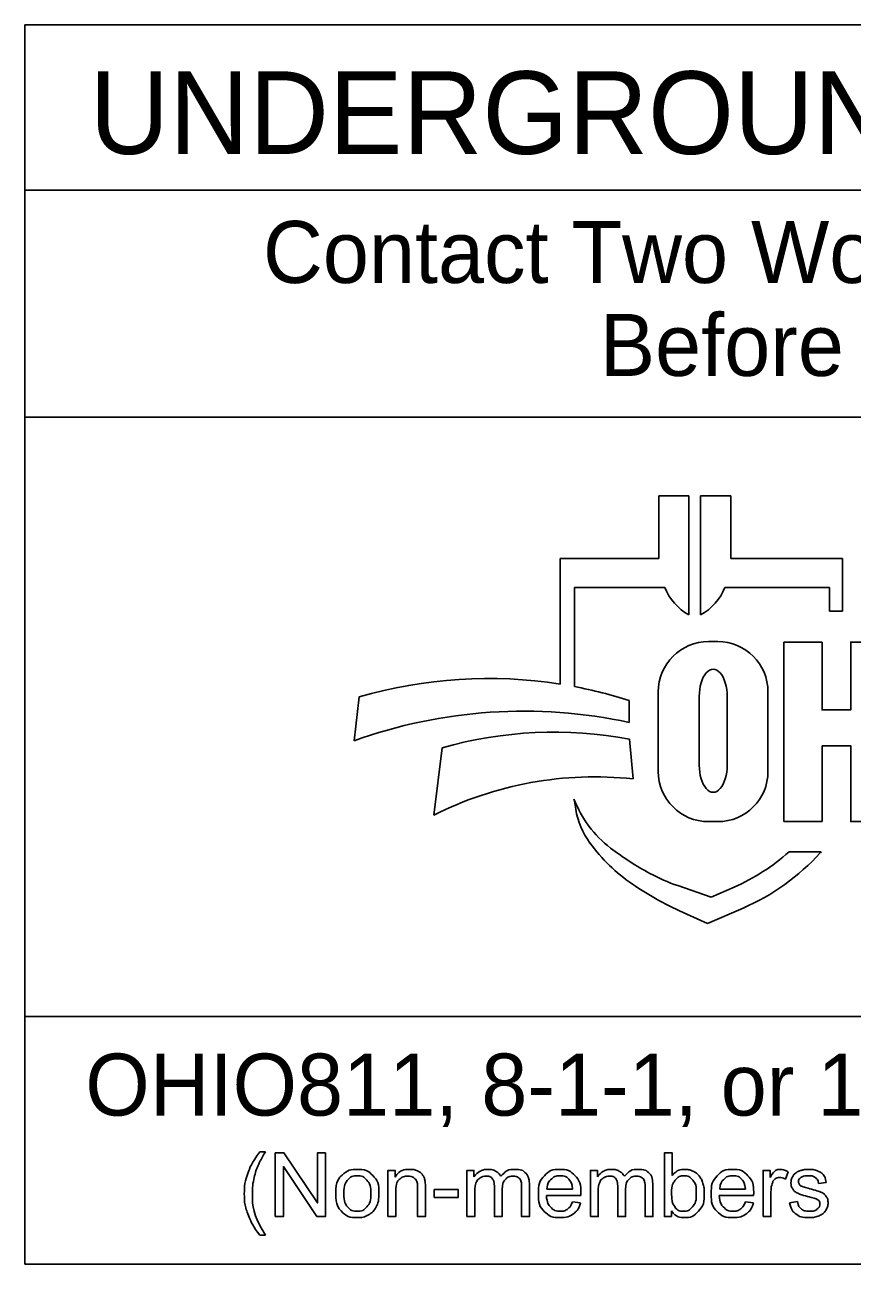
# Model space of a CAD drawing. Extents: x -37878.7 to -37844.7, y -19791.4 to -19769.4.
# Drawn here: x -37876.128 to -37874.124, y -19786.958 to -19783.958 of the extents above; entities that cross this region are included whole.
import ezdxf

# ---------------------------------------------------------------- set-up
doc = ezdxf.new("R2010")
doc.units = 0
doc.layers.add('SH_Data', color=7, linetype='Continuous')

msp = doc.modelspace()

# ---------------------------------------------------------------- linework, layer by layer
at = {"layer": 'SH_Data'}
for p, q in [((-37876.1278, -19783.9577), (-37871.3778, -19783.9577)), ((-37876.1278, -19786.9577), (-37876.1278, -19783.9577)), ((-37876.1278, -19784.3577), (-37871.3778, -19784.3577)), ((-37876.1278, -19784.9077), (-37871.3778, -19784.9077)), ((-37874.5196, -19785.0981), (-37874.5925, -19785.0981)), ((-37874.5925, -19785.0981), (-37874.5925, -19785.2496)), ((-37874.5196, -19785.3861), (-37874.5196, -19785.0981)), ((-37874.4185, -19785.0981), (-37874.4914, -19785.0981)), ((-37874.4914, -19785.0981), (-37874.4914, -19785.3861)), ((-37874.4185, -19785.2496), (-37874.4185, -19785.0981)), ((-37874.5925, -19785.2496), (-37874.8314, -19785.2496)), ((-37874.8314, -19785.2496), (-37874.8314, -19785.5536)), ((-37874.1479, -19785.2496), (-37874.4185, -19785.2496)), ((-37874.1479, -19785.377), (-37874.1479, -19785.2496)), ((-37874.7971, -19785.5596), (-37874.7971, -19785.3194)), ((-37874.7971, -19785.3194), (-37874.5783, -19785.3194)), ((-37874.4327, -19785.3194), (-37874.1796, -19785.3194)), ((-37874.1796, -19785.3194), (-37874.1796, -19785.377)), ((-37874.1796, -19785.377), (-37874.1479, -19785.377)), ((-37874.4499, -19785.4507), (-37874.4724, -19785.4507)), ((-37874.1973, -19785.452), (-37874.2896, -19785.452)), ((-37874.2896, -19785.452), (-37874.2896, -19785.8865)), ((-37875.3179, -19785.5847), (-37875.3306, -19785.6908)), ((-37874.6643, -19785.6462), (-37874.6643, -19785.5935)), ((-37874.5939, -19785.5722), (-37874.5939, -19785.765)), ((-37874.4949, -19785.7496), (-37874.4949, -19785.5834)), ((-37874.4272, -19785.5834), (-37874.4272, -19785.7496)), ((-37874.3284, -19785.765), (-37874.3284, -19785.5722)), ((-37875.1173, -19785.7076), (-37875.1372, -19785.8708)), ((-37874.6551, -19785.783), (-37874.6636, -19785.6867)), ((-37874.1973, -19785.8865), (-37874.1973, -19785.7028)), ((-37874.798, -19785.8319), (-37874.7939, -19785.8562)), ((-37874.4724, -19785.8865), (-37874.4499, -19785.8865)), ((-37874.2896, -19785.8865), (-37874.1973, -19785.8865)), ((-37874.1995, -19785.9592), (-37874.2774, -19785.9592)), ((-37874.2016, -19785.9617), (-37874.1995, -19785.9592)), ((-37874.4662, -19786.0691), (-37874.5469, -19786.0412)), ((-37874.4105, -19786.0449), (-37874.4662, -19786.0691)), ((-37874.4744, -19786.1329), (-37874.3885, -19786.0956)), ((-37874.5251, -19786.1106), (-37874.4744, -19786.1329)), ((-37871.3778, -19786.3577), (-37876.1278, -19786.3577)), ((-37871.3778, -19786.9577), (-37876.1278, -19786.9577))]:
    msp.add_line(p, q, dxfattribs=at)
for points in [[(-37874.1973, -19785.7028), (-37874.1281, -19785.7028), (-37874.1281, -19785.8865), (-37874.0358, -19785.8865), (-37874.0358, -19785.452), (-37874.1281, -19785.452), (-37874.1281, -19785.6159), (-37874.1973, -19785.6159), (-37874.1973, -19785.452)], [(-37875.5588, -19786.6857), (-37875.5453, -19786.6857)], [(-37875.5212, -19786.8423), (-37875.5212, -19786.6883), (-37875.5003, -19786.6883), (-37875.4193, -19786.8093), (-37875.4193, -19786.6883), (-37875.3998, -19786.6883), (-37875.3998, -19786.8423), (-37875.4206, -19786.8423), (-37875.5017, -19786.7214), (-37875.5017, -19786.8423), (-37875.5212, -19786.8423)], [(-37874.5617, -19786.8423), (-37874.5792, -19786.8423), (-37874.5792, -19786.6883), (-37874.5603, -19786.6883), (-37874.5603, -19786.7432)], [(-37875.2484, -19786.8423), (-37875.2484, -19786.7307), (-37875.2313, -19786.7307), (-37875.2313, -19786.7466)], [(-37875.0572, -19786.8423), (-37875.0572, -19786.7307), (-37875.0403, -19786.7307), (-37875.0403, -19786.7465)], [(-37874.7583, -19786.8423), (-37874.7583, -19786.7307), (-37874.7414, -19786.7307), (-37874.7414, -19786.7465)], [(-37874.3401, -19786.8423), (-37874.3401, -19786.7307), (-37874.3231, -19786.7307), (-37874.3231, -19786.7476)], [(-37874.2795, -19786.7343), (-37874.2861, -19786.7518)], [(-37874.1873, -19786.7596), (-37874.2058, -19786.762)], [(-37875.2295, -19786.7814), (-37875.2295, -19786.8423), (-37875.2484, -19786.8423)], [(-37875.1578, -19786.7737), (-37875.1578, -19786.8423), (-37875.1766, -19786.8423), (-37875.1766, -19786.7745)], [(-37875.1363, -19786.7961), (-37875.1363, -19786.7771), (-37875.0781, -19786.7771), (-37875.0781, -19786.7961), (-37875.1363, -19786.7961)], [(-37875.0383, -19786.7845), (-37875.0383, -19786.8423), (-37875.0572, -19786.8423)], [(-37874.972, -19786.7775), (-37874.972, -19786.8423), (-37874.9909, -19786.8423), (-37874.9909, -19786.7699)], [(-37874.9059, -19786.7657), (-37874.9059, -19786.8423), (-37874.9248, -19786.8423), (-37874.9248, -19786.7721)], [(-37874.7815, -19786.7914), (-37874.8648, -19786.7914)], [(-37874.8637, -19786.7759), (-37874.8014, -19786.7759)], [(-37874.7394, -19786.7845), (-37874.7394, -19786.8423), (-37874.7583, -19786.8423)], [(-37874.6731, -19786.7775), (-37874.6731, -19786.8423), (-37874.692, -19786.8423), (-37874.692, -19786.7699)], [(-37874.607, -19786.7657), (-37874.607, -19786.8423), (-37874.6259, -19786.8423), (-37874.6259, -19786.7721)], [(-37874.3631, -19786.7914), (-37874.4463, -19786.7914)], [(-37874.4453, -19786.7759), (-37874.3829, -19786.7759)], [(-37874.3212, -19786.7839), (-37874.3212, -19786.8423), (-37874.3401, -19786.8423)], [(-37874.8016, -19786.8063), (-37874.7821, -19786.8088)], [(-37874.3831, -19786.8063), (-37874.3636, -19786.8088)], [(-37874.2759, -19786.809), (-37874.2572, -19786.8061)], [(-37874.5617, -19786.8284), (-37874.5617, -19786.8423)], [(-37875.5453, -19786.8876), (-37875.5588, -19786.8876)]]:
    msp.add_lwpolyline(points, dxfattribs=at)
for centre, radius, start, end in [((-37874.4543, -19785.2695), 0.1337, 201.9296, 240.7469), ((-37874.5567, -19785.2695), 0.1337, 299.2531, 338.0704), ((-37874.4724, -19785.5722), 0.1215, 90, 180), ((-37874.4499, -19785.5722), 0.1215, 0, 90), ((-37875.0054, -19786.6522), 1.1123, 81.0007, 106.3144), ((-37875.0054, -19786.6522), 1.1123, 72.1402, 79.2074), ((-37874.9198, -19786.8303), 1.2113, 77.8238, 109.8274), ((-37874.8458, -19786.6642), 0.9943, 79.44, 105.8467), ((-37874.4724, -19785.765), 0.1215, 180, 270), ((-37874.4499, -19785.765), 0.1215, 270, 0), ((-37874.748, -19786.6413), 0.8633, 83.8248, 116.8021), ((-37874.5436, -19785.7339), 0.2727, 201.0457, 232.5314), ((-37874.602, -19785.8235), 0.1947, 189.6817, 216.0884), ((-37874.4205, -19785.6911), 0.4193, 216.0884, 235.7167), ((-37874.2821, -19785.3928), 0.7025, 232.5314, 241.794), ((-37874.6052, -19785.5961), 0.4892, 293.4582, 312.0712), ((-37874.6052, -19785.5961), 0.5445, 293.4582, 317.8286), ((-37874.3977, -19785.6085), 0.4578, 241.794, 250.9821), ((-37874.1943, -19785.3594), 0.8207, 235.7167, 246.2325)]:
    msp.add_arc(centre, radius, start, end, dxfattribs=at)
for centre, start_param, end_param in [((-37874.461, -19785.5834), 4.712389, 7.853982), ((-37874.461, -19785.7496), 1.570796, 4.712389)]:
    msp.add_ellipse(centre, major_axis=(0, 0.0657), ratio=0.514403, start_param=start_param, end_param=end_param, dxfattribs=at)
for points in [[(-37875.5588, -19786.8876), (-37875.5745, -19786.8679), (-37875.5853, -19786.8414), (-37875.5962, -19786.8149), (-37875.5962, -19786.7866), (-37875.5962, -19786.7616), (-37875.5881, -19786.7387), (-37875.5786, -19786.7121), (-37875.5588, -19786.6857)], [(-37875.5453, -19786.6857), (-37875.558, -19786.7076), (-37875.5621, -19786.7169), (-37875.5685, -19786.7314), (-37875.5722, -19786.7472), (-37875.5767, -19786.7668), (-37875.5767, -19786.7867), (-37875.5767, -19786.8372), (-37875.5453, -19786.8876)], [(-37875.375, -19786.7865), (-37875.375, -19786.7555), (-37875.3578, -19786.7406), (-37875.3434, -19786.7282), (-37875.3227, -19786.7282), (-37875.2997, -19786.7282), (-37875.2851, -19786.7433), (-37875.2706, -19786.7584), (-37875.2706, -19786.7849), (-37875.2706, -19786.8065), (-37875.277, -19786.8188), (-37875.2835, -19786.8311), (-37875.2958, -19786.838), (-37875.3081, -19786.8448), (-37875.3227, -19786.8448), (-37875.3461, -19786.8448), (-37875.3606, -19786.8298), (-37875.375, -19786.8148), (-37875.375, -19786.7865)], [(-37875.2313, -19786.7466), (-37875.2191, -19786.7282), (-37875.1959, -19786.7282), (-37875.1858, -19786.7282), (-37875.1773, -19786.7319), (-37875.1689, -19786.7355), (-37875.1647, -19786.7414), (-37875.1605, -19786.7472), (-37875.1588, -19786.7553), (-37875.1578, -19786.7606), (-37875.1578, -19786.7737)], [(-37875.0403, -19786.7465), (-37875.035, -19786.7382), (-37875.0263, -19786.7332), (-37875.0176, -19786.7282), (-37875.0064, -19786.7282), (-37874.994, -19786.7282), (-37874.9861, -19786.7334), (-37874.9782, -19786.7386), (-37874.9749, -19786.7478), (-37874.9616, -19786.7282), (-37874.9404, -19786.7282), (-37874.9238, -19786.7282), (-37874.9148, -19786.7374), (-37874.9059, -19786.7466), (-37874.9059, -19786.7657)], [(-37874.7821, -19786.8088), (-37874.7867, -19786.8259), (-37874.7992, -19786.8353), (-37874.8117, -19786.8448), (-37874.8311, -19786.8448), (-37874.8556, -19786.8448), (-37874.8699, -19786.8297), (-37874.8843, -19786.8147), (-37874.8843, -19786.7875), (-37874.8843, -19786.7593), (-37874.8698, -19786.7438), (-37874.8553, -19786.7282), (-37874.8322, -19786.7282), (-37874.8098, -19786.7282), (-37874.7956, -19786.7435), (-37874.7814, -19786.7587), (-37874.7814, -19786.7863), (-37874.7814, -19786.788), (-37874.7815, -19786.7914)], [(-37874.7414, -19786.7465), (-37874.7362, -19786.7382), (-37874.7275, -19786.7332), (-37874.7187, -19786.7282), (-37874.7076, -19786.7282), (-37874.6952, -19786.7282), (-37874.6873, -19786.7334), (-37874.6793, -19786.7386), (-37874.6761, -19786.7478), (-37874.6628, -19786.7282), (-37874.6415, -19786.7282), (-37874.6249, -19786.7282), (-37874.616, -19786.7374), (-37874.607, -19786.7466), (-37874.607, -19786.7657)], [(-37874.5603, -19786.7432), (-37874.5483, -19786.7282), (-37874.5297, -19786.7282), (-37874.5194, -19786.7282), (-37874.5103, -19786.7324), (-37874.5011, -19786.7365), (-37874.4951, -19786.744), (-37874.4892, -19786.7515), (-37874.4858, -19786.7621), (-37874.4825, -19786.7728), (-37874.4825, -19786.7848), (-37874.4825, -19786.8135), (-37874.4967, -19786.8291), (-37874.5108, -19786.8448), (-37874.5307, -19786.8448), (-37874.5505, -19786.8448), (-37874.5617, -19786.8284)], [(-37874.3636, -19786.8088), (-37874.3682, -19786.8259), (-37874.3807, -19786.8353), (-37874.3932, -19786.8448), (-37874.4127, -19786.8448), (-37874.4371, -19786.8448), (-37874.4515, -19786.8297), (-37874.4658, -19786.8147), (-37874.4658, -19786.7875), (-37874.4658, -19786.7593), (-37874.4513, -19786.7438), (-37874.4368, -19786.7282), (-37874.4137, -19786.7282), (-37874.3913, -19786.7282), (-37874.3772, -19786.7435), (-37874.363, -19786.7587), (-37874.363, -19786.7863), (-37874.363, -19786.788), (-37874.3631, -19786.7914)], [(-37874.3231, -19786.7476), (-37874.3166, -19786.7358), (-37874.3111, -19786.732), (-37874.3056, -19786.7282), (-37874.2989, -19786.7282), (-37874.2894, -19786.7282), (-37874.2795, -19786.7343)], [(-37874.2572, -19786.8061), (-37874.2556, -19786.8173), (-37874.2484, -19786.8233), (-37874.2412, -19786.8293), (-37874.2282, -19786.8293), (-37874.2152, -19786.8293), (-37874.2089, -19786.824), (-37874.2025, -19786.8187), (-37874.2025, -19786.8115), (-37874.2025, -19786.8051), (-37874.2081, -19786.8014), (-37874.212, -19786.7989), (-37874.2275, -19786.795), (-37874.2483, -19786.7897), (-37874.2564, -19786.7859), (-37874.2644, -19786.7821), (-37874.2686, -19786.7753), (-37874.2727, -19786.7685), (-37874.2727, -19786.7604), (-37874.2727, -19786.7529), (-37874.2693, -19786.7466), (-37874.2659, -19786.7402), (-37874.26, -19786.736), (-37874.2556, -19786.7327), (-37874.2479, -19786.7305), (-37874.2403, -19786.7282), (-37874.2316, -19786.7282), (-37874.2184, -19786.7282), (-37874.2085, -19786.732), (-37874.1985, -19786.7358), (-37874.1938, -19786.7423), (-37874.1891, -19786.7487), (-37874.1873, -19786.7596)], [(-37875.3555, -19786.7865), (-37875.3555, -19786.808), (-37875.3462, -19786.8186), (-37875.3369, -19786.8293), (-37875.3227, -19786.8293), (-37875.3087, -19786.8293), (-37875.2994, -19786.8186), (-37875.29, -19786.8079), (-37875.29, -19786.7859), (-37875.29, -19786.7652), (-37875.2994, -19786.7545), (-37875.3088, -19786.7438), (-37875.3227, -19786.7438), (-37875.3369, -19786.7438), (-37875.3462, -19786.7545), (-37875.3555, -19786.7651), (-37875.3555, -19786.7865)], [(-37875.1766, -19786.7745), (-37875.1766, -19786.7629), (-37875.1789, -19786.7572), (-37875.1811, -19786.7515), (-37875.1867, -19786.7481), (-37875.1923, -19786.7447), (-37875.1999, -19786.7447), (-37875.2119, -19786.7447), (-37875.2207, -19786.7523), (-37875.2295, -19786.76), (-37875.2295, -19786.7814)], [(-37874.9909, -19786.7699), (-37874.9909, -19786.7573), (-37874.9955, -19786.751), (-37875.0001, -19786.7447), (-37875.0106, -19786.7447), (-37875.0186, -19786.7447), (-37875.0254, -19786.7489), (-37875.0322, -19786.7531), (-37875.0352, -19786.7612), (-37875.0383, -19786.7692), (-37875.0383, -19786.7845)], [(-37874.9248, -19786.7721), (-37874.9248, -19786.7607), (-37874.9266, -19786.7557), (-37874.9285, -19786.7508), (-37874.9333, -19786.7477), (-37874.9381, -19786.7447), (-37874.9446, -19786.7447), (-37874.9564, -19786.7447), (-37874.9642, -19786.7525), (-37874.972, -19786.7603), (-37874.972, -19786.7775)], [(-37874.8014, -19786.7759), (-37874.8027, -19786.7618), (-37874.8085, -19786.7547), (-37874.8176, -19786.7437), (-37874.832, -19786.7437), (-37874.845, -19786.7437), (-37874.8539, -19786.7525), (-37874.8628, -19786.7612), (-37874.8637, -19786.7759)], [(-37874.692, -19786.7699), (-37874.692, -19786.7573), (-37874.6966, -19786.751), (-37874.7013, -19786.7447), (-37874.7118, -19786.7447), (-37874.7198, -19786.7447), (-37874.7266, -19786.7489), (-37874.7333, -19786.7531), (-37874.7364, -19786.7612), (-37874.7394, -19786.7692), (-37874.7394, -19786.7845)], [(-37874.6259, -19786.7721), (-37874.6259, -19786.7607), (-37874.6278, -19786.7557), (-37874.6296, -19786.7508), (-37874.6344, -19786.7477), (-37874.6393, -19786.7447), (-37874.6458, -19786.7447), (-37874.6576, -19786.7447), (-37874.6653, -19786.7525), (-37874.6731, -19786.7603), (-37874.6731, -19786.7775)], [(-37874.5619, -19786.7857), (-37874.5619, -19786.8057), (-37874.5565, -19786.8147), (-37874.5476, -19786.8293), (-37874.5324, -19786.8293), (-37874.52, -19786.8293), (-37874.511, -19786.8185), (-37874.502, -19786.8077), (-37874.502, -19786.7864), (-37874.502, -19786.7645), (-37874.5106, -19786.7541), (-37874.5193, -19786.7437), (-37874.5315, -19786.7437), (-37874.5439, -19786.7437), (-37874.5529, -19786.7545), (-37874.5619, -19786.7653), (-37874.5619, -19786.7857)], [(-37874.3829, -19786.7759), (-37874.3842, -19786.7618), (-37874.3901, -19786.7547), (-37874.3991, -19786.7437), (-37874.4135, -19786.7437), (-37874.4266, -19786.7437), (-37874.4354, -19786.7525), (-37874.4443, -19786.7612), (-37874.4453, -19786.7759)], [(-37874.2861, -19786.7518), (-37874.2931, -19786.7477), (-37874.3, -19786.7477), (-37874.3061, -19786.7477), (-37874.311, -19786.7514), (-37874.3159, -19786.7552), (-37874.318, -19786.7618), (-37874.3212, -19786.7719), (-37874.3212, -19786.7839)], [(-37874.2058, -19786.762), (-37874.2071, -19786.7534), (-37874.2131, -19786.7486), (-37874.2192, -19786.7437), (-37874.2302, -19786.7437), (-37874.2433, -19786.7437), (-37874.2488, -19786.748), (-37874.2544, -19786.7524), (-37874.2544, -19786.7581), (-37874.2544, -19786.7618), (-37874.2521, -19786.7648), (-37874.2498, -19786.7678), (-37874.2448, -19786.7698), (-37874.242, -19786.7709), (-37874.2281, -19786.7747), (-37874.208, -19786.78), (-37874.2001, -19786.7834), (-37874.1921, -19786.7868), (-37874.1876, -19786.7934), (-37874.183, -19786.7999), (-37874.183, -19786.8095), (-37874.183, -19786.819), (-37874.1886, -19786.8273), (-37874.1941, -19786.8357), (-37874.2045, -19786.8402), (-37874.2149, -19786.8448), (-37874.2281, -19786.8448), (-37874.2499, -19786.8448), (-37874.2613, -19786.8358), (-37874.2727, -19786.8267), (-37874.2759, -19786.809)], [(-37874.8648, -19786.7914), (-37874.8637, -19786.8098), (-37874.8544, -19786.8195), (-37874.845, -19786.8293), (-37874.831, -19786.8293), (-37874.8206, -19786.8293), (-37874.8133, -19786.8238), (-37874.8059, -19786.8183), (-37874.8016, -19786.8063)], [(-37874.4463, -19786.7914), (-37874.4453, -19786.8098), (-37874.4359, -19786.8195), (-37874.4266, -19786.8293), (-37874.4126, -19786.8293), (-37874.4022, -19786.8293), (-37874.3948, -19786.8238), (-37874.3875, -19786.8183), (-37874.3831, -19786.8063)]]:
    msp.add_open_spline(points, degree=3, dxfattribs=at)

# ---------------------------------------------------------------- texts
for s, height, p in [('UNDERGROUND UTILITIES', 0.2, (-37875.9709, -19784.2703)), ('Contact Two Working Days', 0.15, (-37875.551, -19784.5826)), ('Before You Dig', 0.15, (-37874.7355, -19784.8076)), ('OHIO811, 8-1-1, or 1-800-362-2764', 0.15, (-37875.9813, -19786.5979))]:
    msp.add_text(s, height=height, dxfattribs=at).set_placement(p)

doc.saveas('drawing.dxf')
